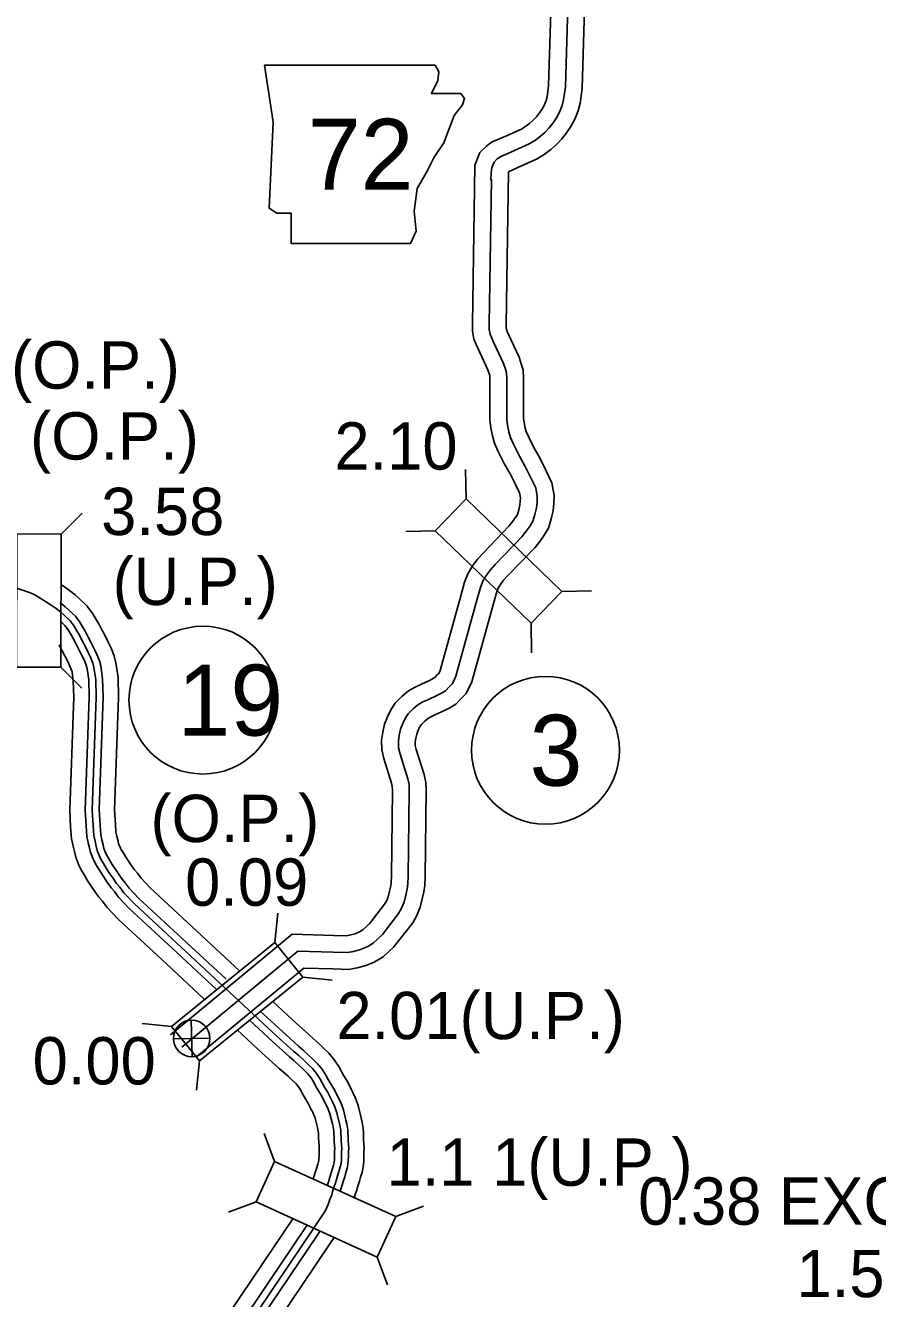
# Model space of a CAD drawing. Extents: x -83719 to 153526, y -11835 to 11446.
# Drawn here: x 6704.6 to 6958, y 503.2 to 882.1 of the extents above; entities that cross this region are included whole.
import ezdxf

# ---------------------------------------------------------------- set-up
doc = ezdxf.new("R2010")
doc.units = 0
for name, color, linetype in [('Level 10', 7, 'Continuous'), ('Level 11', 7, 'Continuous'), ('Level 15', 7, 'Continuous'), ('Level 20', 7, 'Continuous'), ('Level 21', 7, 'Continuous'), ('Level 25', 7, 'Continuous'), ('Level 26', 7, 'Continuous'), ('Level 27', 7, 'Continuous'), ('Level 58', 7, 'Continuous'), ('Level 59', 7, 'Continuous')]:
    doc.layers.add(name, color=color, linetype=linetype)

msp = doc.modelspace()

# ---------------------------------------------------------------- linework, layer by layer
at = {"layer": 'Level 10'}
for points in [[(6747.68, 581.72), (6783.9, 611.69)], [(6755.54, 575.24), (6787.37, 601.58)]]:
    msp.add_lwpolyline(points, dxfattribs=at)
at = {"layer": 'Level 11'}
for points in [[(6861.34, 901.56), (6860.19, 864.19), (6859.71, 860.79), (6859.47, 859.75), (6858.92, 858.45), (6858.2, 857.08), (6857.49, 856.01), (6856.59, 854.9), (6855.61, 853.88), (6854.49, 852.92), (6853.11, 851.86), (6852.09, 851.22), (6846.96, 848.93), (6843.22, 847.28), (6841.57, 846.06), (6839.7, 844.22), (6838.23, 840.47)], [(6871.31, 900.62), (6870.17, 863.33), (6869.55, 858.98), (6869.03, 856.68), (6867.96, 854.16), (6866.8, 851.97), (6865.55, 850.08), (6864.1, 848.3), (6862.51, 846.63), (6860.8, 845.15), (6858.82, 843.63), (6856.8, 842.37), (6851.02, 839.79), (6848.21, 838.55)], [(6838.23, 840.47), (6837.53, 793.19), (6837.51, 791.13), (6837.98, 788.75), (6838.63, 787.13), (6839.2, 785.79), (6842.1, 779.62), (6842.58, 778.24), (6842.7, 777.87), (6842.73, 776.94), (6842.75, 764.61), (6843.03, 762.3), (6843.5, 759.92), (6844.1, 757.79), (6845.11, 755.52), (6847.07, 751.53), (6848.75, 748.63), (6850.34, 745.49), (6851.55, 742.96), (6851.79, 741.53), (6851.76, 740.46), (6851.66, 739.3), (6851.31, 737.89), (6850.91, 736.54), (6850.53, 735.9), (6849.54, 734.54), (6848.47, 733.16), (6840.67, 725.08), (6839.02, 723.27), (6837.62, 721.33), (6836.21, 719.11), (6835.19, 716.37), (6834.05, 712.38), (6827.88, 690.12), (6827.59, 689.47), (6827.41, 689.13), (6827.07, 688.78), (6826.36, 688.03), (6825.65, 687.62), (6824.93, 687.21), (6822.14, 685.98), (6820.49, 685.18), (6818.47, 684.03), (6816.6, 682.49), (6814.53, 680.4), (6813.26, 678.46), (6812.22, 676.3), (6811.37, 674.11), (6810.83, 671.77), (6810.51, 669.37), (6810.54, 666.51), (6811.17, 663.89), (6813.47, 656.62), (6813.69, 655.6), (6813.73, 654.38), (6813.43, 628.96), (6813.36, 627.06), (6813.22, 626.08), (6812.83, 624.41), (6812.45, 622.76), (6811.94, 621.53), (6811.39, 620.54), (6806.81, 614.61)], [(6848.21, 838.55), (6847.53, 793.07), (6847.52, 792.07), (6847.62, 791.59), (6847.87, 790.95), (6848.32, 789.9), (6851.38, 783.4), (6852.07, 781.39), (6852.65, 779.57), (6852.73, 777.11), (6852.75, 765.22), (6852.91, 763.87), (6853.23, 762.25), (6853.53, 761.2), (6854.17, 759.75), (6855.9, 756.25), (6857.55, 753.39), (6859.31, 749.9), (6861.18, 746), (6861.81, 742.23), (6861.75, 739.9), (6861.56, 737.66), (6860.96, 735.25), (6860.15, 732.51), (6858.9, 730.4), (6857.53, 728.53), (6856.05, 726.61), (6847.96, 718.24), (6846.79, 716.95), (6845.9, 715.72), (6845.22, 714.65), (6844.7, 713.24), (6843.67, 709.67), (6837.31, 686.7), (6836.57, 685.06), (6835.58, 683.19), (6834.28, 681.85), (6832.62, 680.1), (6830.63, 678.95), (6829.43, 678.27), (6826.33, 676.9), (6825.14, 676.33), (6824.18, 675.78), (6823.35, 675.09), (6822.34, 674.07), (6821.98, 673.52), (6821.4, 672.33), (6820.96, 671.17), (6820.68, 669.97), (6820.52, 668.76), (6820.53, 667.76), (6820.81, 666.58), (6823.16, 659.16), (6823.65, 656.79), (6823.73, 654.48), (6823.42, 628.74), (6823.34, 626.17), (6823.06, 624.21), (6822.57, 622.13), (6822, 619.7), (6820.96, 617.18), (6819.76, 615.02), (6814.17, 607.89)], [(6807.36, 615.21), (6804.93, 612.95), (6803.97, 612.36), (6802.64, 611.81), (6800.99, 611.36), (6800.01, 611.18), (6796.29, 611.31), (6783.9, 611.69)], [(6807.36, 615.21), (6804.93, 612.95), (6803.97, 612.36), (6803.87, 612.32)], [(6814.17, 607.89), (6811.01, 604.95), (6808.53, 603.43), (6805.89, 602.34), (6803.23, 601.6), (6800.76, 601.15), (6795.96, 601.31), (6787.37, 601.58)], [(6814.17, 607.89), (6811.01, 604.95), (6808.63, 603.49)]]:
    msp.add_lwpolyline(points, dxfattribs=at)
at = {"layer": 'Level 15'}
for points in [[(6715.29, 715.52), (6715.83, 715.17), (6717.67, 713.94), (6719.31, 712.59), (6720.44, 711.63), (6722.82, 709.4), (6724.6, 707.03), (6725.7, 705.12), (6726.36, 704.01), (6727.26, 702.2), (6728.12, 700.63), (6729.23, 698.37), (6730.01, 696.74), (6730.9, 694.48), (6731.48, 692.44), (6732.1, 688.03), (6732.26, 682.18), (6731.06, 648.68), (6731.31, 644.42), (6731.48, 642), (6731.75, 640.8), (6732.1, 639.32), (6732.27, 638.59), (6732.7, 637.52), (6732.97, 636.93), (6733.42, 636.22), (6734.28, 634.8), (6735.2, 633.34), (6735.99, 632.22), (6736.95, 630.81), (6737.84, 629.78), (6738.93, 628.31), (6741.55, 625.59), (6755.56, 612.59), (6768.26, 600.76)], [(6715.29, 715.52), (6715.83, 715.17), (6717.67, 713.94), (6719.31, 712.59), (6720.44, 711.63), (6722.82, 709.4), (6724.6, 707.03), (6725.7, 705.12), (6726.36, 704.01), (6727.26, 702.2), (6728.12, 700.63), (6729.23, 698.37), (6730.01, 696.74), (6730.9, 694.48), (6731.48, 692.44), (6732.1, 688.03), (6732.26, 682.18), (6731.06, 648.68), (6731.31, 644.42), (6731.48, 642), (6731.75, 640.8), (6732.1, 639.32), (6732.27, 638.59), (6732.7, 637.52), (6732.97, 636.93), (6733.42, 636.22), (6734.28, 634.8), (6735.2, 633.34), (6735.99, 632.22), (6736.95, 630.81), (6737.84, 629.78), (6738.93, 628.31), (6741.55, 625.59), (6755.56, 612.59), (6768.26, 600.76)], [(6714.78, 710.36), (6714.93, 710.26), (6716.37, 709.07), (6717.4, 708.2), (6719.4, 706.33), (6720.77, 704.5), (6721.75, 702.81), (6722.33, 701.83), (6723.2, 700.07), (6724.05, 698.51), (6725.11, 696.37), (6725.81, 694.91), (6726.55, 693.01), (6726.98, 691.49), (6727.52, 687.65), (6727.67, 682.2), (6726.48, 648.63), (6726.73, 644.13), (6726.93, 641.34), (6727.28, 639.77), (6727.64, 638.28), (6727.88, 637.2), (6728.49, 635.71), (6728.93, 634.74), (6729.52, 633.82), (6730.38, 632.39), (6731.39, 630.8), (6732.21, 629.61), (6733.31, 628.01), (6734.26, 626.91), (6735.43, 625.34), (6738.33, 622.32), (6752.44, 609.23), (6764.22, 598.26)], [(6714.78, 710.36), (6714.93, 710.26), (6716.37, 709.07), (6717.4, 708.2), (6719.4, 706.33), (6720.77, 704.5), (6721.75, 702.81), (6722.33, 701.83), (6723.2, 700.07), (6724.05, 698.51), (6725.11, 696.37), (6725.81, 694.91), (6726.55, 693.01), (6726.98, 691.49), (6727.52, 687.65), (6727.67, 682.2), (6726.48, 648.63), (6726.73, 644.13), (6726.93, 641.34), (6727.28, 639.77), (6727.64, 638.28), (6727.88, 637.2), (6728.49, 635.71), (6728.93, 634.74), (6729.52, 633.82), (6730.38, 632.39), (6731.39, 630.8), (6732.21, 629.61), (6733.31, 628.01), (6734.26, 626.91), (6735.43, 625.34), (6738.33, 622.32), (6752.44, 609.23), (6764.22, 598.26)], [(6714.94, 704.8), (6716.28, 703.54), (6717.28, 702.2), (6718.15, 700.71), (6718.66, 699.84), (6719.5, 698.14), (6720.36, 696.59), (6721.36, 694.55), (6721.98, 693.25), (6722.6, 691.67), (6722.9, 690.63), (6723.37, 687.31), (6723.5, 682.21), (6722.31, 648.58), (6722.58, 643.87), (6722.8, 640.73), (6723.22, 638.83), (6723.58, 637.33), (6723.9, 635.94), (6724.67, 634.05), (6725.26, 632.76), (6725.97, 631.63), (6726.83, 630.19), (6727.92, 628.49), (6728.79, 627.25), (6730.01, 625.46), (6731.01, 624.31), (6732.24, 622.65), (6735.41, 619.34), (6749.6, 606.18), (6761.53, 595.07)], [(6714.94, 704.8), (6716.28, 703.54), (6717.28, 702.2), (6718.15, 700.71), (6718.66, 699.84), (6719.5, 698.14), (6720.36, 696.59), (6721.36, 694.55), (6721.98, 693.25), (6722.6, 691.67), (6722.9, 690.63), (6723.37, 687.31), (6723.5, 682.21), (6722.31, 648.58), (6722.58, 643.87), (6722.8, 640.73), (6723.22, 638.83), (6723.58, 637.33), (6723.9, 635.94), (6724.67, 634.05), (6725.26, 632.76), (6725.97, 631.63), (6726.83, 630.19), (6727.92, 628.49), (6728.79, 627.25), (6730.01, 625.46), (6731.01, 624.31), (6732.24, 622.65), (6735.41, 619.34), (6749.6, 606.18), (6761.53, 595.07)], [(6714.63, 697.65), (6714.63, 697.65), (6715.44, 696.02), (6716.29, 694.47), (6717.24, 692.55), (6717.78, 691.42), (6718.25, 690.21), (6718.4, 689.68), (6718.79, 686.92), (6718.92, 682.24), (6717.72, 648.53), (6718, 643.58), (6718.25, 640.06), (6718.76, 637.8), (6719.12, 636.29), (6719.52, 634.55), (6720.46, 632.23), (6721.22, 630.57), (6722.07, 629.23), (6722.94, 627.78), (6724.1, 625.95), (6725.01, 624.64), (6726.37, 622.66), (6727.43, 621.44), (6728.73, 619.68), (6732.2, 616.07), (6746.48, 602.82), (6757.75, 592.33)], [(6714.63, 697.65), (6714.63, 697.65), (6715.44, 696.02), (6716.29, 694.47), (6717.24, 692.55), (6717.78, 691.42), (6718.25, 690.21), (6718.4, 689.68), (6718.79, 686.92), (6718.92, 682.24), (6717.72, 648.53), (6718, 643.58), (6718.25, 640.06), (6718.76, 637.8), (6719.12, 636.29), (6719.52, 634.55), (6720.46, 632.23), (6721.22, 630.57), (6722.07, 629.23), (6722.94, 627.78), (6724.1, 625.95), (6725.01, 624.64), (6726.37, 622.66), (6727.43, 621.44), (6728.73, 619.68), (6732.2, 616.07), (6746.48, 602.82), (6757.75, 592.33)], [(6778.02, 591.68), (6783.98, 586.13), (6788.83, 581.76), (6790.15, 580.64), (6791.81, 579.14), (6793.24, 577.74), (6794.8, 576.22), (6796.53, 574.21), (6797.95, 571.97), (6798.64, 570.61), (6799.28, 569.54), (6800.15, 568.08), (6800.85, 566.81), (6801.44, 565.57), (6801.97, 564.59), (6802.66, 563.07), (6802.96, 562.33), (6803.52, 560.68), (6804.34, 557.41)], [(6778.02, 591.68), (6783.98, 586.13), (6788.83, 581.76), (6790.15, 580.64), (6791.81, 579.14), (6793.24, 577.74), (6794.8, 576.22), (6796.53, 574.21), (6797.95, 571.97), (6798.64, 570.61), (6799.28, 569.54), (6800.15, 568.08), (6800.85, 566.81), (6801.44, 565.57), (6801.97, 564.59), (6802.66, 563.07), (6802.96, 562.33), (6803.52, 560.68), (6804.34, 557.41)], [(6774.39, 588.8), (6780.88, 582.75), (6785.81, 578.31), (6787.13, 577.19), (6788.66, 575.8), (6790.04, 574.45), (6791.46, 573.07), (6792.84, 571.47), (6793.96, 569.7), (6794.62, 568.39), (6795.35, 567.19), (6796.17, 565.8), (6796.77, 564.72), (6797.35, 563.49), (6797.87, 562.55), (6798.44, 561.27), (6798.66, 560.74), (6799.12, 559.38), (6799.9, 556.28)], [(6774.39, 588.8), (6780.88, 582.75), (6785.81, 578.31), (6787.13, 577.19), (6788.66, 575.8), (6790.04, 574.45), (6791.46, 573.07), (6792.84, 571.47), (6793.96, 569.7), (6794.62, 568.39), (6795.35, 567.19), (6796.17, 565.8), (6796.77, 564.72), (6797.35, 563.49), (6797.87, 562.55), (6798.44, 561.27), (6798.66, 560.74), (6799.12, 559.38), (6799.9, 556.28)], [(6771.17, 586.11), (6778.07, 579.68), (6783.06, 575.18), (6784.38, 574.06), (6785.81, 572.76), (6787.13, 571.47), (6788.42, 570.22), (6789.48, 568.98), (6790.33, 567.64), (6790.97, 566.37), (6791.78, 565.04), (6792.56, 563.73), (6793.06, 562.82), (6793.64, 561.59), (6794.13, 560.69), (6794.61, 559.63), (6794.75, 559.29), (6795.12, 558.2), (6795.86, 555.26)], [(6771.17, 586.11), (6778.07, 579.68), (6783.06, 575.18), (6784.38, 574.06), (6785.81, 572.76), (6787.13, 571.47), (6788.42, 570.22), (6789.48, 568.98), (6790.33, 567.64), (6790.97, 566.37), (6791.78, 565.04), (6792.56, 563.73), (6793.06, 562.82), (6793.64, 561.59), (6794.13, 560.69), (6794.61, 559.63), (6794.75, 559.29), (6795.12, 558.2), (6795.86, 555.26)], [(6767.52, 583.24), (6774.97, 576.3), (6780.05, 571.73), (6781.35, 570.62), (6782.67, 569.42), (6783.93, 568.19), (6785.07, 567.08), (6785.79, 566.25), (6786.34, 565.38), (6786.96, 564.15), (6787.85, 562.68), (6788.58, 561.45), (6788.98, 560.73), (6789.56, 559.51), (6790.02, 558.65), (6790.39, 557.84), (6790.45, 557.7), (6790.72, 556.91), (6791.41, 554.14)], [(6767.52, 583.24), (6774.97, 576.3), (6780.05, 571.73), (6781.35, 570.62), (6782.67, 569.42), (6783.93, 568.19), (6785.07, 567.08), (6785.79, 566.25), (6786.34, 565.38), (6786.96, 564.15), (6787.85, 562.68), (6788.58, 561.45), (6788.98, 560.73), (6789.56, 559.51), (6790.02, 558.65), (6790.39, 557.84), (6790.45, 557.7), (6790.72, 556.91), (6791.41, 554.14)], [(6802.29, 533.09), (6802.3, 533.15), (6802.65, 534.17), (6803.09, 535.57), (6803.47, 536.68), (6803.91, 538.18), (6804.27, 539.39), (6804.7, 540.78), (6805.03, 542.43), (6805.17, 543.92), (6805.26, 545.34), (6805.26, 546.88), (6805.3, 547.82), (6805.26, 549.3), (6805.15, 550.58), (6805.1, 551.54), (6805.08, 552.58), (6805, 553.94), (6804.65, 556.16), (6804.35, 557.38)], [(6790.18, 538.95), (6790.41, 539.72), (6790.77, 540.74), (6791.13, 541.97), (6791.51, 543.23), (6791.75, 544.05), (6791.82, 544.4), (6791.88, 544.98), (6791.93, 545.76), (6791.93, 547.16), (6791.96, 547.9), (6791.94, 548.55), (6791.85, 549.67), (6791.77, 551.06), (6791.76, 552.05), (6791.73, 552.49), (6791.57, 553.51), (6791.41, 554.17)], [(6794.38, 537.04), (6794.77, 538.29), (6795.13, 539.34), (6795.52, 540.67), (6795.89, 541.91), (6796.2, 542.92), (6796.36, 543.72), (6796.45, 544.62), (6796.51, 545.62), (6796.51, 547.07), (6796.55, 547.87), (6796.52, 548.81), (6796.42, 549.98), (6796.36, 551.22), (6796.34, 552.23), (6796.29, 552.99), (6796.07, 554.42), (6795.86, 555.27)], [(6798.13, 535.1), (6798.3, 535.59), (6798.73, 536.99), (6799.1, 538.08), (6799.52, 539.49), (6799.88, 540.71), (6800.25, 541.9), (6800.49, 543.11), (6800.6, 544.28), (6800.68, 545.49), (6800.68, 546.98), (6800.72, 547.84), (6800.68, 549.04), (6800.58, 550.27), (6800.52, 551.37), (6800.5, 552.4), (6800.44, 553.44), (6800.15, 555.25), (6799.9, 556.27)], [(6746.8, 446.55), (6749.17, 464.43), (6750.33, 472.05), (6751.24, 475), (6751.57, 476), (6752.11, 477.76), (6752.9, 479.67), (6753.45, 480.89), (6753.84, 481.61), (6754.14, 482.34), (6755.24, 484.13), (6755.87, 485.29), (6756.79, 486.64), (6758.84, 489.77), (6759.7, 490.77), (6784.06, 526.91), (6784.11, 526.98)], [(6750.8, 441.89), (6753.71, 463.78), (6754.81, 471.03), (6755.6, 473.6), (6755.94, 474.6), (6756.43, 476.21), (6757.11, 477.86), (6757.56, 478.86), (6757.98, 479.64), (6758.24, 480.26), (6759.2, 481.82), (6759.79, 482.9), (6760.6, 484.1), (6762.51, 487), (6763.35, 487.98), (6787.87, 524.36), (6788.48, 525.27)], [(6755.02, 441.89), (6757.84, 463.19), (6758.89, 470.1), (6759.57, 472.33), (6759.91, 473.33), (6760.36, 474.8), (6760.94, 476.22), (6761.3, 477.02), (6761.75, 477.84), (6761.96, 478.36), (6762.8, 479.73), (6763.35, 480.72), (6764.07, 481.79), (6765.84, 484.49), (6766.67, 485.44), (6791.33, 522.04), (6792.22, 523.38)], [(6759.55, 441.89), (6762.37, 462.55), (6763.37, 469.08), (6763.94, 470.93), (6764.27, 471.94), (6764.67, 473.25), (6765.15, 474.41), (6765.41, 474.99), (6765.89, 475.87), (6766.06, 476.27), (6766.76, 477.42), (6767.26, 478.33), (6767.88, 479.24), (6769.51, 481.72), (6770.31, 482.65), (6795.13, 519.49), (6796.39, 521.37)]]:
    msp.add_lwpolyline(points, dxfattribs=at)
at = {"layer": 'Level 20'}
for p, q in [((6835.64, 741.18), (6835.48, 749.97)), ((6715.21, 730.72), (6721.46, 736.92)), ((6715.21, 730.72), (6721.46, 736.92)), ((6826.47, 731.68), (6817.67, 731.52)), ((6864.12, 713.67), (6872.92, 713.82)), ((6854.96, 704.17), (6855.11, 695.37)), ((6715.1, 691.12), (6721.3, 684.88)), ((6715.1, 691.12), (6721.3, 684.88)), ((6778.75, 609.16), (6779.66, 617.91)), ((6787.06, 598.91), (6795.82, 598)), ((6747.99, 584.21), (6739.24, 585.12)), ((6756.31, 573.96), (6755.4, 565.21)), ((6778.67, 544.06), (6775.6, 552.31)), ((6778.67, 544.06), (6775.6, 552.31)), ((6773.19, 532.05), (6764.94, 528.98)), ((6773.19, 532.05), (6764.94, 528.98)), ((6814.69, 527.61), (6822.94, 530.69)), ((6814.69, 527.61), (6822.94, 530.69)), ((6809.21, 515.6), (6812.28, 507.36))]:
    msp.add_line(p, q, dxfattribs=at)
for points in [[(6864.12, 713.67), (6835.64, 741.18), (6826.47, 731.68), (6854.96, 704.17)], [(6715.1, 691.12), (6715.21, 730.72), (6702.01, 730.76), (6701.9, 691.16)], [(6715.1, 691.12), (6715.21, 730.72), (6702.01, 730.76), (6701.9, 691.16)], [(6756.31, 573.96), (6787.06, 598.91), (6778.75, 609.16), (6747.99, 584.21)], [(6773.19, 532.05), (6809.21, 515.6), (6814.69, 527.61), (6778.67, 544.06)]]:
    msp.add_lwpolyline(points, close=True, dxfattribs=at)
at = {"layer": 'Level 21'}
msp.add_lwpolyline([(6775.69, 870.23), (6778.22, 853.31), (6777.09, 827.66), (6779.35, 826.25), (6783.58, 826.25), (6783.58, 817.22), (6819.11, 817.22), (6820.8, 820.89), (6820.24, 826.81), (6821.08, 833.58), (6824.18, 838.93), (6826.16, 842.88), (6828.98, 847.11), (6830.67, 851.62), (6832.08, 855.29), (6834.62, 858.39), (6835.18, 860.36), (6834.05, 861.77), (6825.31, 861.77), (6827.28, 865.72), (6827.57, 868.26), (6826.4, 870.21)], close=True, dxfattribs=at)
at = {"layer": 'Level 26'}
for p, q in [((6754.14, 575.21), (6753.89, 586.06)), ((6748.59, 580.51), (6759.44, 580.76))]:
    msp.add_line(p, q, dxfattribs=at)
msp.add_circle((6754.02, 580.63), 5.43, dxfattribs=at)
at = {"layer": 'Level 27'}
for centre in [(6757.35, 681.31), (6859.25, 666.38)]:
    msp.add_circle(centre, 22, dxfattribs=at)
at = {"layer": 'Level 59'}
for points in [[(6866.33, 901.09), (6865.18, 863.76), (6864.63, 859.89), (6864.25, 858.22), (6863.44, 856.3), (6862.5, 854.53), (6861.52, 853.05), (6860.34, 851.6), (6859.06, 850.25), (6857.65, 849.03), (6855.97, 847.75), (6854.45, 846.8), (6848.99, 844.36), (6845.75, 842.93), (6844.82, 842.25), (6843.97, 841.4), (6843.33, 839.76), (6843.05, 838.19), (6842.97, 836.12), (6843.17, 836.26), (6842.53, 793.13), (6842.52, 791.6), (6842.8, 790.17), (6843.25, 789.04), (6843.76, 787.85), (6846.74, 781.51), (6847.33, 779.82), (6847.67, 778.72), (6847.73, 777.02), (6847.75, 764.92), (6847.97, 763.08), (6848.36, 761.09), (6848.82, 759.49), (6849.64, 757.64), (6851.49, 753.89), (6853.15, 751.01), (6854.83, 747.69), (6856.36, 744.48), (6856.8, 741.88), (6856.75, 740.18), (6856.61, 738.48), (6856.13, 736.57), (6855.53, 734.53), (6854.71, 733.15), (6853.54, 731.54), (6852.26, 729.89), (6844.31, 721.66), (6842.9, 720.11), (6841.76, 718.53), (6840.72, 716.88), (6839.94, 714.8), (6838.86, 711.02), (6832.6, 688.41), (6832.08, 687.27), (6831.5, 686.16), (6830.67, 685.32), (6829.49, 684.07), (6828.14, 683.29), (6827.18, 682.74), (6824.24, 681.44), (6822.81, 680.76), (6821.33, 679.9), (6819.98, 678.79), (6818.43, 677.24), (6817.62, 675.99), (6816.81, 674.32), (6816.16, 672.64), (6815.75, 670.87), (6815.51, 669.06), (6815.54, 667.13), (6815.99, 665.24), (6818.32, 657.89), (6818.67, 656.2), (6818.73, 654.43), (6818.42, 628.85), (6818.35, 626.61), (6818.14, 625.14), (6817.7, 623.27), (6817.22, 621.23), (6816.45, 619.36), (6815.57, 617.78), (6810.76, 611.55)], [(6701.88, 714.6), (6705.72, 713.31), (6707.13, 712.7), (6708.91, 711.62), (6710.56, 710.64), (6712.16, 709.6), (6713.69, 708.58), (6715.04, 707.47), (6716.01, 706.65), (6717.84, 704.94), (6719.03, 703.35), (6719.95, 701.76), (6720.49, 700.83), (6721.35, 699.11), (6722.2, 697.55), (6723.23, 695.46), (6723.89, 694.08), (6724.58, 692.34), (6724.94, 691.06), (6725.44, 687.48), (6725.59, 682.21), (6724.39, 648.6), (6724.66, 644), (6724.86, 641.03), (6725.25, 639.3), (6725.61, 637.8), (6725.89, 636.57), (6726.58, 634.88), (6727.1, 633.75), (6727.75, 632.73), (6728.61, 631.29), (6729.65, 629.65), (6730.5, 628.43), (6731.66, 626.74), (6732.63, 625.61), (6733.83, 623.99), (6736.87, 620.83), (6751.02, 607.7), (6779.48, 581.22), (6784.44, 576.75), (6785.75, 575.63), (6787.24, 574.28), (6788.59, 572.96), (6789.94, 571.65), (6791.16, 570.23), (6792.15, 568.67), (6792.8, 567.38), (6793.56, 566.11), (6794.37, 564.76), (6794.91, 563.77), (6795.5, 562.54), (6796, 561.62), (6796.53, 560.45), (6796.7, 560.01), (6797.12, 558.79), (6797.88, 555.77)], [(6810.76, 611.55), (6807.97, 608.95), (6806.25, 607.9), (6804.26, 607.07), (6802.11, 606.48), (6800.38, 606.16), (6796.12, 606.31), (6785.56, 606.64)], [(6751.04, 578), (6785.56, 606.57)], [(6765.01, 486.71), (6789.6, 523.2), (6793.77, 529.47), (6794.58, 531.24), (6794.91, 532.13), (6795.08, 532.7), (6795.66, 534.09), (6795.91, 535.07), (6796.32, 536.24), (6796.75, 537.64), (6797.12, 538.71), (6797.52, 540.08), (6797.89, 541.31), (6798.22, 542.41), (6798.43, 543.42), (6798.53, 544.45), (6798.6, 545.55), (6798.6, 547.02), (6798.63, 547.86), (6798.6, 548.92), (6798.5, 550.13), (6798.44, 551.3), (6798.42, 552.32), (6798.36, 553.22), (6798.11, 554.84), (6797.88, 555.77)]]:
    msp.add_lwpolyline(points, dxfattribs=at)

# ---------------------------------------------------------------- texts
at = {"layer": 'Level 21'}
msp.add_text('72', height=21.12, dxfattribs=at).set_placement((6788.57, 833.16))
at = {"layer": 'Level 25'}
for s, p in [('0.38 EXCEPTION', (6886.84, 525.21)), ('1.56 - 1.94', (6933.94, 503.65))]:
    msp.add_text(s, height=14.08, dxfattribs=at).set_placement(p)
at = {"layer": 'Level 27'}
for s, p in [('19', (6749.8, 670.75)), ('3', (6854.53, 655.82))]:
    msp.add_text(s, height=21.12, dxfattribs=at).set_placement(p)
at = {"layer": 'Level 58'}
for s, p in [('(O.P.)', (6700.27, 773.98)), ('(O.P.)', (6705.93, 752.88)), ('2.10', (6796.45, 749.9)), ('3.58', (6727.08, 730.42)), ('(U.P.)', (6730.47, 709.61)), ('(O.P.)', (6741.75, 639.06)), ('0.09', (6752.05, 620.11)), ('2.01(U.P.)', (6797.05, 580.42)), ('0.00', (6706.68, 566.94)), ('1.1 1(U.P.)', (6811.97, 536.79))]:
    msp.add_text(s, height=14.08, dxfattribs=at).set_placement(p)

doc.saveas('drawing.dxf')
